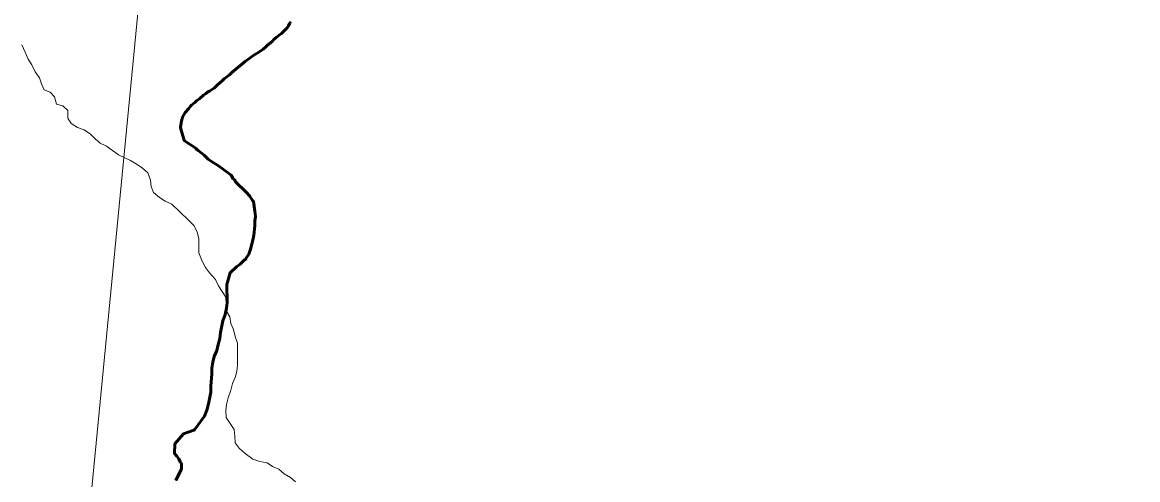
# Model space of a CAD drawing. Extents: x 553962 to 842807, y 8883888 to 9032388.
# Drawn here: x 804027 to 805227, y 9022210 to 9022702 of the extents above; entities that cross this region are included whole.
import ezdxf

# ---------------------------------------------------------------- set-up
doc = ezdxf.new("R2010")
doc.units = 0
doc.header["$LTSCALE"] = 200
doc.layers.add('1', color=7, linetype='Continuous', lineweight=13)

msp = doc.modelspace()

# ---------------------------------------------------------------- linework, layer by layer
at = {"layer": '1'}
for points in [[(804093.6, 9022119.5), (804177.1, 9022982.9), (804580.8, 9023275.4), (805054.1, 9023526.1), (805714.2, 9022666.7), (806110.1, 9021636.8), (807364.8, 9022244.8), (807810.2, 9022133.4)], [(804315.6, 9022702.8), (804314.4, 9022701.1), (804313.1, 9022698.6), (804311.7, 9022696.5), (804307.3, 9022691.7), (804305.7, 9022690.4), (804303.1, 9022688.7), (804301.5, 9022687.2), (804299.9, 9022686.2), (804297.5, 9022683.8), (804296.1, 9022682.1), (804290.3, 9022677.5), (804288.1, 9022675.3), (804285.8, 9022673.4), (804281.3, 9022670.2), (804276.1, 9022666.9), (804269.6, 9022662.3), (804267, 9022660.7), (804252.1, 9022648.2), (804249.7, 9022646), (804243.9, 9022641.4), (804241.7, 9022639.2), (804236.7, 9022635.1), (804233.1, 9022631.6), (804231.6, 9022630.5), (804228.2, 9022628.2), (804226, 9022627.1), (804223.8, 9022625.5), (804221.6, 9022624.1), (804217.7, 9022620.3), (804214.3, 9022617.8), (804212.5, 9022616.1), (804208.8, 9022613.3), (804207.6, 9022612.1), (804206, 9022609.5), (804202.2, 9022605.1), (804199.3, 9022600.2), (804198.1, 9022596.1), (804197.1, 9022589.7), (804197.2, 9022587.2)], [(804237.8, 9022418.8), (804234.6, 9022425.3), (804228.2, 9022432.5), (804224, 9022438.5), (804220.2, 9022445.3), (804216.8, 9022454.1), (804216.8, 9022469.1), (804215, 9022476.9), (804211.2, 9022483.7), (804205.2, 9022489.7), (804187.5, 9022506.4), (804180.5, 9022509.9), (804174.4, 9022513.6), (804167.9, 9022519.1), (804165.6, 9022525.7), (804164.6, 9022532.4), (804162, 9022540.2), (804156.2, 9022545.2), (804150.4, 9022549.4), (804143.1, 9022553.7), (804130.3, 9022559.6), (804117.5, 9022568.9), (804110.7, 9022572.1), (804105.1, 9022577.1), (804100.1, 9022582.1), (804093.5, 9022586.6), (804086.2, 9022589.3), (804079.4, 9022593.3), (804075.6, 9022599.3), (804075.6, 9022607.6), (804070.3, 9022612.4), (804063.5, 9022614.1), (804061.5, 9022622.1), (804056.7, 9022627.1), (804050.4, 9022629.8), (804047.3, 9022636.1), (804045.1, 9022642.6), (804040.5, 9022648.9), (804037, 9022656.7), (804033.2, 9022662.7), (804029.9, 9022670.4), (804026.3, 9022678.2)], [(804197.2, 9022587.2), (804200.9, 9022575.6), (804201.4, 9022574.8), (804213.5, 9022566.8), (804213.9, 9022566), (804216.1, 9022564.4), (804222.3, 9022559.2), (804226.7, 9022555.1), (804231.5, 9022551.8), (804236.7, 9022548.5), (804241.7, 9022545.1), (804251.7, 9022537.7), (804253.7, 9022534), (804255.6, 9022532.6), (804255.8, 9022531.1), (804256.6, 9022530.9), (804256.7, 9022530.1), (804267.7, 9022519.6), (804271.5, 9022515.3), (804274.6, 9022510.5), (804275.4, 9022509.5), (804277, 9022498.9), (804277.7, 9022493.4), (804277.1, 9022488.4), (804277.1, 9022483.2), (804275.9, 9022473.2), (804274.9, 9022467.7), (804272.5, 9022458.1), (804270.5, 9022452.6), (804267.4, 9022448.1), (804267.2, 9022447.1), (804265.8, 9022446.8), (804260.9, 9022441.6), (804257.8, 9022439.6)], [(804257.8, 9022439.6), (804250.4, 9022432.7), (804246.8, 9022419.9), (804246.7, 9022413.5), (804247.4, 9022406.9), (804247.4, 9022400.8), (804246.5, 9022394.4), (804244.9, 9022387.6), (804242.6, 9022380.8), (804240.2, 9022368.5), (804239.4, 9022361.8), (804237.6, 9022355.5), (804236, 9022349.1), (804233.4, 9022342.5), (804231.8, 9022336.3), (804230.9, 9022329.9), (804230.9, 9022323.4), (804229.7, 9022310.8), (804229.7, 9022304), (804227.2, 9022291.5), (804225.2, 9022284.9), (804222.9, 9022278.4), (804212.2, 9022263.6), (804211.3, 9022263.2), (804200.2, 9022259.2), (804191, 9022248.6), (804190.4, 9022238.1), (804193, 9022235.3), (804195.2, 9022232.5), (804196.5, 9022229.2), (804197.9, 9022227.6), (804198, 9022226.9), (804198.1, 9022222), (804197.7, 9022220.9), (804191.9, 9022209)], [(804274.7, 9022232.1), (804266.6, 9022238.1), (804260.3, 9022243.9), (804255.8, 9022249.6), (804255.5, 9022256.7), (804254.7, 9022263.9), (804250.5, 9022270.2), (804246.2, 9022277), (804245.9, 9022284.2), (804246.6, 9022291), (804248.3, 9022298.1), (804251.1, 9022306.1), (804253.1, 9022313.4), (804255.8, 9022319.9), (804257.8, 9022326.5), (804258.2, 9022333.5), (804258.2, 9022356.8), (804255.9, 9022364.1), (804254.1, 9022371.6), (804251.1, 9022377.9), (804250, 9022385.2), (804246.5, 9022391.2), (804246, 9022398.7), (804245.9, 9022406.5), (804237.8, 9022418.8)], [(804320.8, 9022207.7), (804315.5, 9022212.2), (804308.7, 9022216), (804302.9, 9022221.2), (804296.1, 9022224), (804290.3, 9022227.9), (804282.5, 9022229.4), (804274.7, 9022232.1)]]:
    msp.add_lwpolyline(points, dxfattribs=at)
at = {"layer": '1', "lineweight": 53}
for points in [[(804197.2, 9022587.2), (804197.1, 9022589.7), (804198.1, 9022596.1), (804199.3, 9022600.2), (804202.2, 9022605.1), (804206, 9022609.5), (804207.6, 9022612.1), (804208.8, 9022613.3), (804212.5, 9022616.1), (804214.3, 9022617.8), (804217.7, 9022620.3), (804221.6, 9022624.1), (804223.8, 9022625.5), (804226, 9022627.1), (804228.2, 9022628.2), (804231.6, 9022630.5), (804233.1, 9022631.6), (804236.7, 9022635.1), (804241.7, 9022639.2), (804243.9, 9022641.4), (804249.7, 9022646), (804252.1, 9022648.2), (804267, 9022660.7), (804269.6, 9022662.3), (804276.1, 9022666.9), (804281.3, 9022670.2), (804285.8, 9022673.4), (804288.1, 9022675.3), (804290.3, 9022677.5), (804296.1, 9022682.1), (804297.5, 9022683.8), (804299.9, 9022686.2), (804301.5, 9022687.2), (804303.1, 9022688.7), (804305.7, 9022690.4), (804307.3, 9022691.7), (804311.7, 9022696.5), (804313.1, 9022698.6), (804314.4, 9022701.1), (804315.6, 9022702.8)], [(804257.8, 9022439.6), (804260.9, 9022441.6), (804265.8, 9022446.8), (804267.2, 9022447.1), (804267.4, 9022448.1), (804270.5, 9022452.6), (804272.5, 9022458.1), (804274.9, 9022467.7), (804275.9, 9022473.2), (804277.1, 9022483.2), (804277.1, 9022488.4), (804277.7, 9022493.4), (804277, 9022498.9), (804275.4, 9022509.5), (804274.6, 9022510.5), (804271.5, 9022515.3), (804267.7, 9022519.6), (804256.7, 9022530.1), (804256.6, 9022530.9), (804255.8, 9022531.1), (804255.6, 9022532.6), (804253.7, 9022534), (804251.7, 9022537.7), (804241.7, 9022545.1), (804236.7, 9022548.5), (804231.5, 9022551.8), (804226.7, 9022555.1), (804222.3, 9022559.2), (804216.1, 9022564.4), (804213.9, 9022566), (804213.5, 9022566.8), (804201.4, 9022574.8), (804200.9, 9022575.6), (804197.2, 9022587.2)], [(804191.9, 9022209), (804197.7, 9022220.9), (804198.1, 9022222), (804198, 9022226.9), (804197.9, 9022227.6), (804196.5, 9022229.2), (804195.2, 9022232.5), (804193, 9022235.3), (804190.4, 9022238.1), (804191, 9022248.6), (804200.2, 9022259.2), (804211.3, 9022263.2), (804212.2, 9022263.6), (804222.9, 9022278.4), (804225.2, 9022284.9), (804227.2, 9022291.5), (804229.7, 9022304), (804229.7, 9022310.8), (804230.9, 9022323.4), (804230.9, 9022329.9), (804231.8, 9022336.3), (804233.4, 9022342.5), (804236, 9022349.1), (804237.6, 9022355.5), (804239.4, 9022361.8), (804240.2, 9022368.5), (804242.6, 9022380.8), (804244.9, 9022387.6), (804246.5, 9022394.4), (804247.4, 9022400.8), (804247.4, 9022406.9), (804246.7, 9022413.5), (804246.8, 9022419.9), (804250.4, 9022432.7), (804257.8, 9022439.6)]]:
    msp.add_lwpolyline(points, dxfattribs=at)

doc.saveas('drawing.dxf')
